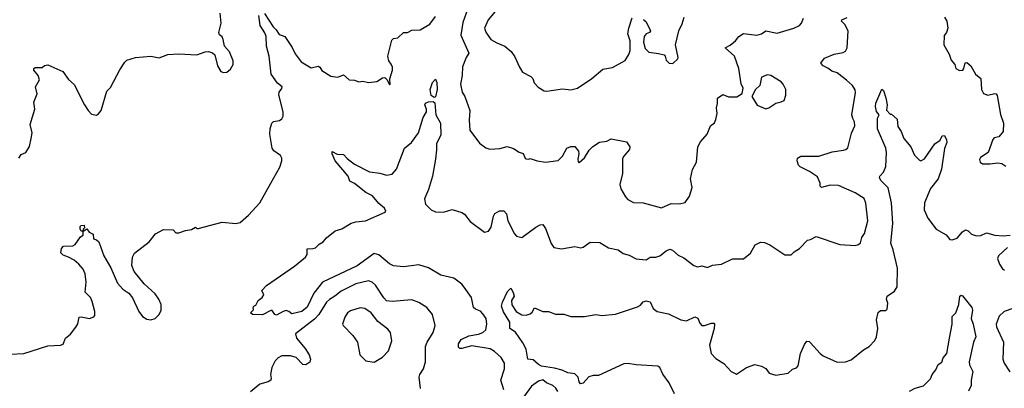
# Model space of a CAD drawing. Extents: x 1603745 to 1745082, y 385868 to 533966.
# Tile 283 of 646: x 1710384 to 1717444, y 391266 to 393906. Entities that reach past the tile are written whole.
import ezdxf

# ---------------------------------------------------------------- set-up
doc = ezdxf.new("R2010")
doc.units = 0

msp = doc.modelspace()

# ---------------------------------------------------------------- linework, layer by layer
at = {"layer": '0CON20XD'}
for points in [[(1710315, 391510), (1710415, 391514.3), (1710585, 391569.2), (1710676.4, 391573.6), (1710695, 391582.5), (1710713.8, 391625), (1710747.6, 391652.4), (1710787.3, 391702.7), (1710801.7, 391728.3), (1710810, 391775), (1710825, 391777.5), (1710885, 391766.7), (1710915, 391777.5), (1710923, 391787), (1710924, 391815), (1710905, 391886.7), (1710892, 391915), (1710853.3, 391955), (1710860, 392025), (1710853.3, 392085), (1710838.3, 392118.3), (1710808.6, 392155), (1710775, 392182.5), (1710735, 392205.8), (1710695, 392220), (1710680, 392235), (1710683.6, 392266.4), (1710697.5, 392282.5), (1710765, 392286.2), (1710782.5, 392295), (1710820, 392350), (1710838.3, 392361.7), (1710840, 392390), (1710825, 392390), (1710817.5, 392405), (1710817.5, 392425), (1710825, 392432.5), (1710847.5, 392435), (1710850, 392415), (1710840, 392405), (1710840, 392390), (1710865, 392407.5), (1710883.6, 392383.6), (1710910.7, 392370.7), (1710912.5, 392335), (1710935, 392330), (1710950.8, 392315), (1710986.5, 392215), (1711038.8, 392128.8), (1711085, 392018.8), (1711125, 391976.7), (1711167.7, 391947.7), (1711194.2, 391914.2), (1711237.5, 391815), (1711265, 391779.2), (1711295, 391760), (1711325, 391755.6), (1711355, 391764.4), (1711384.4, 391795), (1711398.1, 391825), (1711398.9, 391865), (1711381.4, 391905), (1711355, 391941.2), (1711276.7, 392015), (1711205, 392102.5), (1711187.5, 392145), (1711192.5, 392205), (1711207, 392233), (1711312.5, 392315), (1711357, 392373), (1711415, 392403.3), (1711485, 392400), (1711505, 392380), (1711525, 392380), (1711573.6, 392396.4), (1711617, 392403), (1711645, 392420), (1711655, 392410), (1711665, 392410), (1711835, 392456.7), (1711935, 392446.2), (1711965, 392452), (1712023.8, 392505), (1712106.7, 392595), (1712183.8, 392735), (1712249.7, 392850.3), (1712263.8, 392895), (1712263.3, 392915), (1712254.1, 392934.1), (1712205.7, 392965.7), (1712194.2, 392985), (1712177.1, 393085), (1712179.4, 393125), (1712191.4, 393165), (1712205, 393177.1), (1712247, 393183), (1712263.4, 393196.6), (1712273.1, 393215), (1712274.5, 393245), (1712243.4, 393366.6), (1712244.5, 393385.5), (1712265, 393412), (1712266.7, 393425), (1712232.2, 393452.2), (1712187.9, 393515), (1712173.1, 393645), (1712152.9, 393715), (1712151.8, 393785), (1712141.9, 393811.9), (1712108.7, 393865), (1712098.4, 393935)], [(1710378.8, 392915), (1710395, 392940), (1710427.5, 392955), (1710455, 392997.5), (1710465.7, 393055), (1710473.3, 393095), (1710459.1, 393155), (1710492.5, 393265), (1710485.7, 393315), (1710510, 393375), (1710498.8, 393425), (1710525.7, 393475), (1710516.2, 393505), (1710486.7, 393545), (1710486.7, 393555), (1710495, 393563.3), (1710545, 393562.5), (1710562.3, 393577.7), (1710585, 393582.5), (1710693.8, 393535), (1710735, 393476.7), (1710775, 393442.5), (1710848, 393295), (1710874.2, 393254.2), (1710899.3, 393229.3), (1710935, 393222.5), (1710949.3, 393230.7), (1710967.5, 393255), (1711010, 393395), (1711035, 393420), (1711102.3, 393547.7), (1711138.3, 393601.7), (1711152.5, 393615), (1711215, 393633.8), (1711325, 393643.8), (1711385, 393633.3), (1711446.1, 393656.1), (1711525, 393661.2), (1711655, 393654), (1711715, 393676.7), (1711738.3, 393678.3), (1711767.7, 393667.7), (1711784.1, 393654.1), (1711802, 393575), (1711827.5, 393535), (1711845, 393527.5), (1711869.3, 393530.7), (1711895, 393552.5), (1711916, 393585), (1711915, 393610), (1711888.8, 393675), (1711852.5, 393715), (1711843.8, 393765), (1711835, 393782.5), (1711817.7, 393797.7), (1711812, 393815), (1711829.2, 393880.8), (1711822.6, 393952.6)], [(1712139.6, 393949.6), (1712201.1, 393855), (1712223.8, 393833.8), (1712245, 393800), (1712266.4, 393793.6), (1712285.8, 393785.8), (1712337.6, 393707.6), (1712360.3, 393660.3), (1712402, 393605), (1712475, 393561.2), (1712525, 393572.5), (1712536.7, 393565), (1712550.7, 393540.7), (1712615, 393502), (1712665, 393493.3), (1712705, 393510), (1712746.1, 393476.1), (1712785, 393473.3), (1712815, 393460), (1712845, 393466.2), (1712885, 393456.7), (1712945, 393462.5), (1712985, 393490), (1713001.7, 393491.7), (1713020, 393475), (1713035, 393440), (1713040, 393445), (1713038.3, 393481.7), (1713056.7, 393545), (1713056.7, 393565), (1713048.3, 393588.3), (1713030, 393610), (1713023.8, 393645), (1713051.4, 393758.6), (1713065, 393770), (1713095, 393776.7), (1713135, 393813.8), (1713166, 393814), (1713195, 393830), (1713255.8, 393834.2), (1713325.7, 393874.3), (1713365, 393929.2)], [(1713596.4, 393985), (1713561.8, 393885), (1713547.6, 393795), (1713604.3, 393665), (1713584.6, 393635.4), (1713559.1, 393569.1), (1713556.9, 393505), (1713544.4, 393445), (1713557, 393387), (1713575.5, 393355), (1713611.4, 393255), (1713606.7, 393185), (1713611.5, 393115), (1713680.3, 393020.3), (1713727, 392987), (1713755, 392979.2), (1713827.9, 392982.1), (1713878.3, 392998.3), (1713925, 392982.5), (1713965, 392957.5), (1713995, 392947.5), (1714007.5, 392915), (1714015, 392910), (1714035, 392907.5), (1714045, 392912.5), (1714095, 392893.8), (1714153.9, 392886.1), (1714245, 392896.7), (1714275, 392928.8), (1714307.5, 392985), (1714335, 392996.7), (1714365, 392997.5), (1714391.2, 392965), (1714393.8, 392945), (1714386.4, 392906.4), (1714388.3, 392888.3), (1714395, 392882.5), (1714435, 392916.7), (1714468.3, 392971.7), (1714493.2, 392996.8), (1714542.3, 393027.7), (1714595, 393036.7), (1714625, 393053.3), (1714735, 393031.2), (1714758, 392995), (1714756.7, 392975), (1714715, 392928.8), (1714707.4, 392912.6), (1714706.4, 392805), (1714686.9, 392725), (1714694.3, 392695), (1714727.4, 392637.4), (1714745, 392618), (1714785, 392596), (1714854.2, 392594.2), (1714985, 392558.8), (1715055, 392589.2), (1715115, 392586.7), (1715155, 392596.2), (1715187.9, 392642.1), (1715205.8, 392705), (1715194.3, 392765.7), (1715207.7, 392832.3), (1715236.2, 392885), (1715246.9, 392995), (1715265, 393031.2), (1715313.3, 393085), (1715336.7, 393145), (1715365, 393167.5), (1715375, 393190), (1715385.7, 393234.3), (1715381.4, 393275), (1715388, 393305), (1715386.4, 393343.6), (1715425, 393370), (1715467, 393353), (1715526, 393354), (1715563.6, 393376.4), (1715571.2, 393415), (1715557.5, 393447.5), (1715540, 393555), (1715508.9, 393645), (1715443.3, 393705), (1715477.5, 393722.5), (1715515.8, 393754.2), (1715541.2, 393785), (1715575, 393807.5), (1715670, 393795), (1715703.8, 393805), (1715735, 393825.6), (1715815, 393810), (1715935, 393844.2), (1715975, 393864.2), (1715989.3, 393880.7), (1716004.2, 393915.8)], [(1713792.5, 393965), (1713744, 393905), (1713716.9, 393845), (1713726.6, 393816.6), (1713763.1, 393765), (1713805, 393739.2), (1713863.3, 393715), (1713908.3, 393678.3), (1713935, 393640), (1713966.7, 393565), (1713990.5, 393530.5), (1714049.5, 393499.5), (1714063.6, 393483.6), (1714074.2, 393454.2), (1714102.7, 393422.7), (1714145, 393396.7), (1714165, 393393.8), (1714275, 393410), (1714335, 393403.8), (1714383.9, 393416.1), (1714485.6, 393484.4), (1714565, 393552), (1714635, 393564.2), (1714725, 393613.8), (1714752.4, 393657.6), (1714760.6, 393685), (1714762.2, 393755), (1714744.4, 393805), (1714750.8, 393845), (1714775, 393920)], [(1714857.5, 393907.5), (1714875, 393890), (1714907.5, 393825), (1714900, 393815), (1714875, 393803.8), (1714862.9, 393785), (1714857.1, 393745), (1714869.8, 393699.8), (1714895, 393673.3), (1714965, 393664.2), (1715005, 393653.3), (1715013.3, 393645), (1715020, 393615), (1715040, 393595), (1715067.7, 393592.3), (1715103.3, 393625), (1715106.2, 393635), (1715087.5, 393725), (1715109.2, 393825), (1715134, 393875), (1715148.6, 393925)], [(1717015, 393923.3), (1717032, 393895), (1717040, 393845), (1717030, 393815), (1717013.3, 393793.3), (1717010, 393725), (1717048, 393658), (1717062.5, 393615), (1717088.8, 393585), (1717095.8, 393555), (1717121.8, 393541.8), (1717146.6, 393543.4), (1717154.4, 393555), (1717162.5, 393597.5), (1717175, 393598), (1717204.8, 393574.8), (1717237.3, 393515), (1717274.6, 393485), (1717280.6, 393405), (1717295, 393376.2), (1717325, 393366), (1717375, 393378), (1717385.6, 393375.6), (1717392.7, 393362.7), (1717415.7, 393225.7), (1717437.1, 393165), (1717436, 393105), (1717405, 393066.7), (1717371.4, 393058.6), (1717361.2, 393048.8), (1717328.8, 392955), (1717272.3, 392917.7), (1717266.4, 392903.6), (1717270, 392885), (1717286.4, 392873.6), (1717343.6, 392873.6), (1717395, 392881.2), (1717425, 392876), (1717455, 392857.5)], [(1713854.4, 391255), (1713832.9, 391325), (1713861.4, 391405), (1713860, 391445), (1713837.2, 391487.2), (1713789.8, 391529.8), (1713757.6, 391547.6), (1713625, 391569.4), (1713555, 391550), (1713540.6, 391550.6), (1713530.6, 391560.6), (1713530, 391585), (1713550, 391615), (1713605, 391641.9), (1713675, 391653.1), (1713705, 391664.4), (1713725.7, 391685), (1713733.1, 391725), (1713728, 391765), (1713705, 391798.8), (1713687.6, 391817.6), (1713651.7, 391831.7), (1713638.1, 391845), (1713624.5, 391915), (1713570.8, 391990.8), (1713555, 392010.8), (1713496, 392055), (1713405, 392076.2), (1713315, 392128.2), (1713245, 392148.9), (1713135, 392135.7), (1713065, 392143.1), (1713036.6, 392156.6), (1712960.4, 392220.4), (1712925, 392230.6), (1712805, 392142.4), (1712555.3, 392024.7), (1712493.3, 391946.7), (1712445, 391845.6), (1712407.5, 391815), (1712335, 391800), (1712315, 391816.7), (1712295, 391822), (1712273.2, 391816.8), (1712225, 391790), (1712213.6, 391793.6), (1712195, 391822.5), (1712185, 391822.5), (1712125, 391792.5), (1712053.3, 391793.3), (1712040, 391805), (1712061.7, 391828.3), (1712057.5, 391845), (1712062.5, 391855), (1712078.3, 391861.7), (1712095, 391893.8), (1712122.5, 391915), (1712134, 391935), (1712120, 391965), (1712155, 392001.2), (1712355, 392140), (1712432.9, 392205), (1712444.5, 392225), (1712444.5, 392265.5), (1712485, 392265.8), (1712505, 392272.5), (1712531.2, 392298.8), (1712561.2, 392315), (1712585, 392342.9), (1712646.4, 392393.6), (1712695, 392408.5), (1712761.1, 392448.9), (1712795, 392458.4), (1712862.9, 392465), (1713005, 392526.7), (1713009.2, 392535), (1712999.2, 392555), (1712958.7, 392588.7), (1712915, 392644.5), (1712867.1, 392667.1), (1712785, 392732.5), (1712750.3, 392750.3), (1712740, 392785), (1712700.3, 392830.3), (1712646.7, 392895), (1712623.8, 392945), (1712625, 392962.5), (1712661.7, 392941.7), (1712705, 392940), (1712731.1, 392911.1), (1712785, 392870.8), (1712892.5, 392815), (1712965.5, 392805.5), (1713015, 392791.4), (1713055, 392800), (1713085.4, 392834.6), (1713143.8, 392986.2), (1713193.6, 393026.4), (1713243.3, 393095), (1713276.2, 393205), (1713300, 393245), (1713300, 393265), (1713288.8, 393295), (1713295, 393308.8), (1713315, 393317.5), (1713349.5, 393319.5), (1713361.2, 393311.2), (1713367.5, 393225), (1713401.4, 393165), (1713405, 393080), (1713372.4, 393017.6), (1713373.8, 392973.8), (1713365, 392906.2), (1713343.5, 392785), (1713315, 392690), (1713286.9, 392623.1), (1713295, 392584.3), (1713335, 392544.6), (1713365, 392530), (1713423.8, 392526.2), (1713485, 392546.7), (1713553.8, 392525), (1713573.8, 392513.8), (1713615, 392460.5), (1713716.1, 392383.9), (1713745, 392391.2), (1713765, 392420), (1713781.1, 392498.9), (1713792, 392518), (1713825, 392535.7), (1713855, 392535.6), (1713875.5, 392515.5), (1713884.5, 392465), (1713931.7, 392371.7), (1713946.2, 392355), (1713985, 392346.2), (1714085, 392420), (1714115, 392437.5), (1714135, 392440), (1714155, 392410), (1714195, 392302.5), (1714213.3, 392275), (1714270, 392265), (1714365, 392281.2), (1714408.3, 392271.7), (1714425, 392276.7), (1714475, 392313.3), (1714545, 392308.8), (1714605, 392270.8), (1714675, 392257.1), (1714712, 392232), (1714755, 392219.5), (1714805, 392191.8), (1714875, 392185.8), (1714905.9, 392204.1), (1714945, 392205.6), (1714975, 392214.4), (1715018.7, 392251.3), (1715045, 392261.1), (1715066, 392255), (1715105, 392219.2), (1715145, 392200), (1715217.5, 392145), (1715243.6, 392136.4), (1715275, 392142), (1715315, 392132), (1715351.7, 392148.3), (1715415.8, 392154.2), (1715495, 392193.3), (1715575, 392193.3), (1715625, 392233.8), (1715657.3, 392292.7), (1715695, 392313.3), (1715725, 392310), (1715763.6, 392293.6), (1715870.7, 392220.7), (1715915, 392221.2), (1715937, 392243), (1715975, 392266.7), (1716032.5, 392327.5), (1716055, 392331.2), (1716095, 392353.8), (1716265, 392295.7), (1716375, 392288), (1716397.5, 392295), (1716412, 392308), (1716422.5, 392345), (1716441.1, 392375), (1716465.6, 392465), (1716452.1, 392592.1), (1716439.2, 392625), (1716374, 392665), (1716255, 392717.8), (1716195, 392719.5), (1716132.9, 392702.9), (1716124.3, 392714.3), (1716122.5, 392735), (1716105, 392780), (1716048.1, 392818.1), (1715980.8, 392850.8), (1715968.8, 392865), (1715959.2, 392895), (1715961.2, 392915), (1715985, 392929.4), (1716115, 392927.5), (1716209.5, 392960.5), (1716291.2, 392971.2), (1716307.5, 392975), (1716321.7, 392988.3), (1716347.5, 393092.5), (1716372, 393145), (1716370, 393175), (1716357, 393197), (1716350.6, 393225), (1716377.8, 393385), (1716375, 393402.5), (1716355, 393434), (1716313.3, 393473.3), (1716245, 393524.4), (1716206.6, 393536.6), (1716179.4, 393559.4), (1716144, 393575), (1716128.8, 393595), (1716155, 393630.6), (1716225, 393657.8), (1716289.1, 393670.9), (1716305, 393681.2), (1716316.8, 393703.2), (1716324.4, 393825), (1716300.7, 393870.7), (1716276.2, 393895), (1716280, 393905), (1716318.3, 393921.7)], [(1715735, 393266.7), (1715755, 393273.8), (1715805, 393308), (1715845, 393316.7), (1715865, 393327.5), (1715877.5, 393365), (1715876.7, 393405), (1715858.8, 393445), (1715845, 393461.2), (1715770, 393505), (1715745, 393510.8), (1715703.8, 393495), (1715691.2, 393435), (1715660, 393405), (1715632.5, 393355), (1715672.9, 393292.9), (1715735, 393266.7)], [(1713355, 393348.8), (1713335, 393363.8), (1713326.9, 393405), (1713343.1, 393455), (1713365, 393480), (1713375.4, 393455.4), (1713378.2, 393405), (1713365, 393353.8), (1713355, 393348.8)], [(1715078.5, 391225), (1715040.4, 391305), (1714996.2, 391366.2), (1714974.4, 391414.4), (1714960.5, 391425), (1714805, 391433.5), (1714745, 391444.2), (1714715, 391441), (1714535, 391357.6), (1714495, 391358.5), (1714465, 391347.1), (1714425, 391301.5), (1714405, 391297.1), (1714395, 391311.2), (1714389.2, 391345), (1714365, 391369), (1714315, 391376.8), (1714274.6, 391394.6), (1714218.8, 391408.8), (1714125, 391425.1), (1714104.4, 391435), (1714065, 391469.2), (1714028.1, 391475), (1714015.9, 391545.9), (1713991.1, 391591.1), (1713938.6, 391668.6), (1713898.8, 391695), (1713899.4, 391739.4), (1713852.3, 391812.3), (1713838.1, 391855), (1713845, 391882.5), (1713881.8, 391958.2), (1713905, 391982.5), (1713922.9, 391952.9), (1713929.4, 391925), (1713911.5, 391895), (1713913.4, 391863.4), (1713943.8, 391815), (1713985, 391791.2), (1714015, 391790), (1714045, 391800), (1714058.3, 391811.7), (1714075, 391842.5), (1714135, 391816.7), (1714175, 391816.2), (1714225, 391796), (1714285, 391797.5), (1714335, 391780), (1714435, 391778.9), (1714515, 391794), (1714557.8, 391787.8), (1714655, 391795.9), (1714815, 391849.1), (1714835, 391861.1), (1714855, 391884.3), (1714875, 391892.5), (1714905, 391884), (1714927.4, 391837.4), (1714955, 391815.6), (1715035, 391800), (1715125, 391756.7), (1715165, 391749.4), (1715225, 391778), (1715246.8, 391766.8), (1715261.8, 391731.8), (1715275.6, 391715.6), (1715295, 391714.4), (1715345, 391731.4), (1715361.2, 391731.2), (1715366, 391725), (1715364.3, 391695), (1715330, 391575), (1715342.1, 391515), (1715375, 391478.5), (1715432.9, 391442.9), (1715485.8, 391385), (1715523.9, 391366.1), (1715595, 391415.7), (1715655, 391436), (1715702.5, 391425), (1715735, 391406.7), (1715757.5, 391375), (1715805, 391360), (1715895, 391373.8), (1715925, 391402.5), (1715955, 391412.5), (1715965, 391427.5), (1715982, 391515), (1716010.3, 391579.7), (1716027, 391603), (1716045, 391600), (1716055, 391591.2), (1716123.1, 391515), (1716145, 391498.1), (1716245, 391454), (1716305, 391455.8), (1716345, 391468.8), (1716435, 391542), (1716474.4, 391565.6), (1716515, 391608.8), (1716527.1, 391635), (1716537, 391693), (1716528, 391755), (1716540.5, 391809.5), (1716555, 391823.3), (1716595, 391823.3), (1716605, 391832.5), (1716608.8, 391875), (1716600, 391905), (1716604.1, 391925.9), (1716657.6, 391962.4), (1716676.6, 391993.4), (1716677.1, 392125), (1716646.8, 392256.8), (1716629.4, 392305), (1716644.2, 392445), (1716635.3, 392595), (1716611.8, 392701.8), (1716558.1, 392755), (1716548.6, 392775), (1716550.8, 392785), (1716577.2, 392812.8), (1716593.4, 392855), (1716598.9, 392955), (1716595.4, 392985.4), (1716535.5, 393125), (1716535, 393200), (1716546.2, 393225), (1716528.7, 393248.7), (1716519.7, 393285), (1716522.9, 393307.1), (1716565, 393408.8), (1716578.5, 393398.5), (1716593.8, 393345), (1716603.3, 393295), (1716598.8, 393258.8), (1716625, 393230), (1716635, 393230), (1716675, 393193.3), (1716680.8, 393140.8), (1716703.3, 393105), (1716723.3, 393055), (1716772.5, 392995), (1716801.1, 392935), (1716835, 392900), (1716845, 392894.3), (1716871.7, 392908.3), (1716945, 393016.2), (1716985, 393043.8), (1716998.8, 393075), (1717015.4, 393075.4), (1717030, 393045), (1717031.8, 393025), (1717014.3, 392984.3), (1716994.6, 392835), (1716968.6, 392765), (1716915, 392697.1), (1716871.5, 392595), (1716870, 392545), (1716895, 392483.8), (1716955, 392406.2), (1717027.5, 392365), (1717052.3, 392332.3), (1717070.7, 392329.3), (1717105, 392340), (1717145, 392387.5), (1717165, 392400), (1717185, 392393.3), (1717208.7, 392368.7), (1717245, 392358.1), (1717275, 392360.8), (1717315, 392379.4), (1717375, 392363.3), (1717435, 392358.8), (1717485, 392362.5)], [(1717466.6, 392273.4), (1717402.5, 392215), (1717395.5, 392195), (1717408.6, 392155), (1717430.7, 392120.7), (1717445, 392111.4)], [(1713258.1, 391265), (1713249.4, 391345), (1713254.3, 391365), (1713278.6, 391405), (1713294.3, 391455), (1713293.5, 391565), (1713305.5, 391595), (1713350, 391665), (1713362.9, 391715), (1713344.5, 391794.5), (1713304.2, 391845), (1713245, 391881.1), (1713195, 391899.5), (1713055, 391887.9), (1713015, 391892.9), (1712995, 391913.1), (1712935.3, 392005.3), (1712912.5, 392025), (1712885, 392034.5), (1712794.2, 392014.2), (1712688.3, 391961.7), (1712645, 391926.4), (1712605, 391902.7), (1712585, 391883.3), (1712528.7, 391795), (1712498.2, 391761.8), (1712361.9, 391655), (1712368.2, 391625), (1712430.1, 391550.1), (1712459.4, 391505), (1712470, 391475), (1712465, 391453.3), (1712435, 391433.8), (1712415, 391435.6), (1712366.8, 391486.8), (1712325, 391498.2), (1712265, 391497.8), (1712236.6, 391483.4), (1712215, 391463.3), (1712192.5, 391415), (1712183.3, 391365), (1712188.1, 391335), (1712184.2, 391325), (1712165, 391311.4), (1712105, 391296), (1712038.8, 391241.2)], [(1716765, 391244.2), (1716805, 391266), (1716865, 391283.8), (1716915.7, 391334.3), (1716926.2, 391365), (1716952.5, 391397.5), (1716968.8, 391435), (1716995, 391453.3), (1717006, 391485), (1717032, 391515), (1717050, 391625), (1717070.8, 391725), (1717070.7, 391779.3), (1717096.7, 391805), (1717118, 391865), (1717125, 391926.2), (1717135, 391932.5), (1717145, 391927.5), (1717212.2, 391845), (1717216.9, 391825), (1717205.6, 391765), (1717220.9, 391725), (1717240.9, 391635), (1717223.9, 391596.1), (1717191.2, 391455), (1717193.3, 391433.3), (1717217.8, 391385), (1717206, 391325), (1717207.1, 391285), (1717187.7, 391245)], [(1712925, 391454), (1712985, 391488), (1713027.5, 391535), (1713052.5, 391605), (1713044, 391665), (1713025, 391690), (1712953.1, 391743.1), (1712905, 391806.5), (1712858.3, 391838.3), (1712825, 391842.2), (1712755, 391821.4), (1712735, 391805.8), (1712714.4, 391775), (1712700, 391725), (1712703.8, 391715), (1712773.3, 391645), (1712806.7, 391595), (1712823.3, 391505), (1712865, 391463.3), (1712925, 391454)], [(1717505, 391837.7), (1717443.8, 391816.2), (1717407.4, 391782.6), (1717385.7, 391725), (1717387.1, 391705), (1717436.9, 391595), (1717434.3, 391475), (1717442.9, 391445), (1717484.6, 391384.6)], [(1714243.4, 391243.4), (1714227.4, 391267.4), (1714206.2, 391285), (1714162.5, 391305), (1714135, 391326), (1714103.9, 391316.1), (1714055, 391280), (1713996.7, 391203.3)]]:
    msp.add_lwpolyline(points, dxfattribs=at)

doc.saveas('drawing.dxf')
